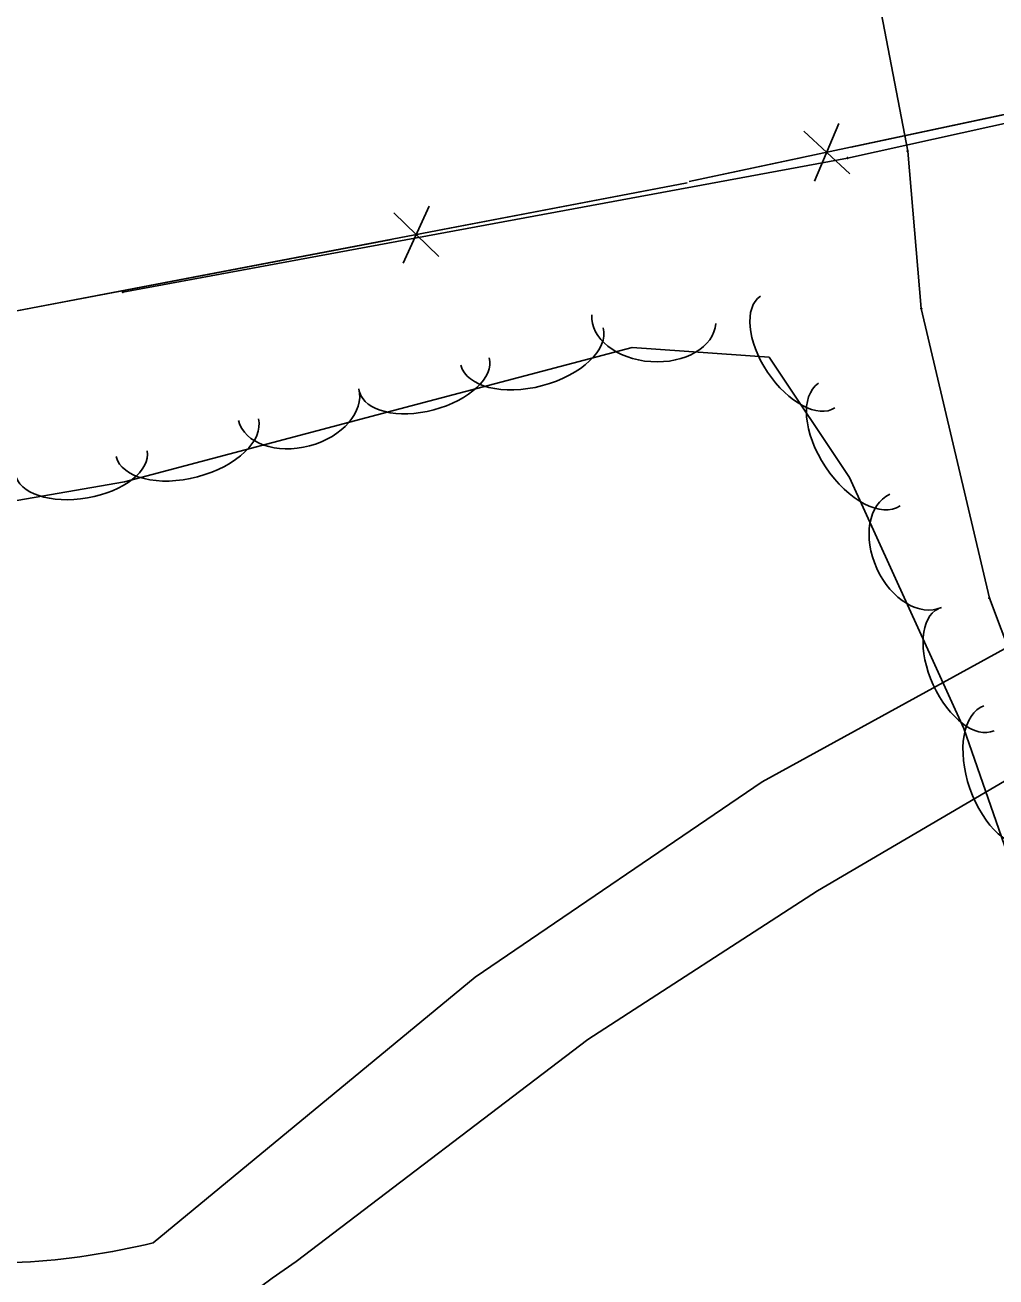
# Model space of a CAD drawing. Extents: x 954793 to 988390, y 1867850 to 1924428.
# Drawn here: x 957892.9 to 957970.3, y 1918768.7 to 1918868.6 of the extents above; entities that cross this region are included whole.
import ezdxf

# ---------------------------------------------------------------- set-up
doc = ezdxf.new("R2010")
doc.units = 0
for name, color, linetype in [('S_DRIVEWAY', 7, 'Continuous'), ('S_FENCE', 7, 'Continuous'), ('S_MSC_PT_SYM', 7, 'Continuous'), ('S_TREE', 7, 'Continuous'), ('S_UTL_PT_SYM', 7, 'Continuous'), ('S_WATER_UTILITIES', 7, 'Continuous')]:
    doc.layers.add(name, color=color, linetype=linetype)

msp = doc.modelspace()

# ---------------------------------------------------------------- linework, layer by layer
at = {"layer": 'S_DRIVEWAY'}
for points in [[(958022.589, 1918848.908), (958010.916, 1918843.083), (958007.115, 1918841.072), (957987.442, 1918832.42), (957984.562, 1918828.281), (957985.331, 1918826.909), (957982.635, 1918825.52), (957972.633, 1918819.707), (957951.676, 1918808.197), (957928.799, 1918792.614), (957903.126, 1918771.425)], [(957914.511, 1918769.926), (957937.783, 1918787.632), (957956.089, 1918799.503), (957975.744, 1918811.044)]]:
    msp.add_lwpolyline(points, dxfattribs=at)
for centre, major_axis, ratio, start_param, end_param in [((957889.548, 1918826.691), (56.566, -6.884), 0.998516, 4.70282, 5.073928), ((957961.556, 1918701.378), (-80.615, -23.263), 0.989879, 5.029899, 5.471809)]:
    msp.add_ellipse(centre, major_axis=major_axis, ratio=ratio, start_param=start_param, end_param=end_param, dxfattribs=at)
at = {"layer": 'S_FENCE'}
for p, q in [((957957.783, 1918860.702), (957955.852, 1918856.108)), ((957958.649, 1918856.703), (957954.986, 1918860.107)), ((957925.882, 1918850.101), (957922.296, 1918853.575)), ((957925.114, 1918854.112), (957923.064, 1918849.564))]:
    msp.add_line(p, q, dxfattribs=at)
for points in [[(957967.892, 1918979.968), (957993.177, 1918866.143), (957945.841, 1918856.069)], [(957993, 1918865.563), (957958.48, 1918857.948), (957900.713, 1918847.26)], [(957993, 1918865.563), (957958.48, 1918857.948), (957900.713, 1918847.26)], [(957978.274, 1918862.971), (957958.768, 1918858.82)], [(957954.867, 1918857.99), (957945.841, 1918856.069)], [(957945.7, 1918855.96), (957880.407, 1918843.507), (957830.946, 1918848.247)], [(957945.7, 1918855.96), (957926.054, 1918852.213)], [(957922.124, 1918851.463), (957902.478, 1918847.716)], [(957902.478, 1918847.716), (957882.831, 1918843.969)]]:
    msp.add_lwpolyline(points, dxfattribs=at)
at = {"layer": 'S_MSC_PT_SYM'}
for points in [[(957958.48, 1918857.948), (957958.48, 1918857.998), (957958.48, 1918857.948), (957958.43, 1918857.948), (957958.48, 1918857.948), (957958.48, 1918857.898), (957958.48, 1918857.948), (957958.53, 1918857.948)], [(957900.713, 1918847.26), (957900.713, 1918847.31), (957900.713, 1918847.26), (957900.663, 1918847.26), (957900.713, 1918847.26), (957900.713, 1918847.21), (957900.713, 1918847.26), (957900.763, 1918847.26)]]:
    msp.add_lwpolyline(points, dxfattribs=at)
for points in [[(957958.48, 1918857.948), (957958.489, 1918857.899), (957958.48, 1918857.948), (957958.529, 1918857.957), (957958.48, 1918857.948), (957958.471, 1918857.997), (957958.48, 1918857.948), (957958.431, 1918857.939)], [(957958.48, 1918857.948), (957958.489, 1918857.899), (957958.48, 1918857.948), (957958.529, 1918857.957), (957958.48, 1918857.948), (957958.471, 1918857.997), (957958.48, 1918857.948), (957958.431, 1918857.939)], [(957900.713, 1918847.26), (957900.722, 1918847.211), (957900.713, 1918847.26), (957900.762, 1918847.269), (957900.713, 1918847.26), (957900.704, 1918847.309), (957900.713, 1918847.26), (957900.664, 1918847.251)], [(957900.713, 1918847.26), (957900.722, 1918847.211), (957900.713, 1918847.26), (957900.762, 1918847.269), (957900.713, 1918847.26), (957900.704, 1918847.309), (957900.713, 1918847.26), (957900.664, 1918847.251)]]:
    msp.add_lwpolyline(points, close=True, dxfattribs=at)
at = {"layer": 'S_TREE'}
msp.add_lwpolyline([(958006.999, 1918815.651), (958013.104, 1918793.272), (958008.283, 1918777.144), (957995.584, 1918774.835), (957984.718, 1918776.314), (957975.929, 1918788.884), (957967.736, 1918812.453), (957958.618, 1918832.463), (957952.226, 1918842.072), (957941.311, 1918842.828), (957922.284, 1918837.818), (957900.845, 1918832.128), (957883.814, 1918829.183), (957869.432, 1918832.177), (957851.962, 1918828.922), (957837.653, 1918824.444), (957827.274, 1918819.285), (957823.545, 1918817.233), (957820.588, 1918815.413)], dxfattribs=at)
for centre, major_axis, ratio in [((957954.502, 1918842.481), (2.961, -4.452), 0.540699), ((957943.03, 1918845.097), (4.944, -0.342), 0.685311), ((957933.324, 1918842.918), (5.675, 1.494), 0.55008), ((957924.749, 1918840.661), (5.17, 1.361), 0.540699), ((957959.413, 1918835.097), (3.25, -4.886), 0.55008), ((957914.717, 1918838.275), (4.79, 1.271), 0.685311), ((957905.835, 1918835.647), (5.672, 1.505), 0.55008), ((957897.388, 1918833.683), (5.268, 0.911), 0.540699), ((957963.898, 1918826.62), (2.055, -4.509), 0.685311), ((957967.933, 1918817.136), (2.217, -4.865), 0.540699), ((957971.279, 1918808.721), (1.927, -5.543), 0.55008)]:
    msp.add_ellipse(centre, major_axis=major_axis, ratio=ratio, start_param=3.141593, end_param=6.283185, dxfattribs=at)
at = {"layer": 'S_UTL_PT_SYM'}
for points in [[(957963.273, 1918858.501), (957963.273, 1918858.551), (957963.273, 1918858.501), (957963.223, 1918858.501), (957963.273, 1918858.501), (957963.273, 1918858.451), (957963.273, 1918858.501), (957963.323, 1918858.501)], [(957964.35, 1918845.94), (957964.35, 1918845.99), (957964.35, 1918845.94), (957964.3, 1918845.94), (957964.35, 1918845.94), (957964.35, 1918845.89), (957964.35, 1918845.94), (957964.4, 1918845.94)], [(957969.781, 1918822.848), (957969.781, 1918822.898), (957969.781, 1918822.848), (957969.731, 1918822.848), (957969.781, 1918822.848), (957969.781, 1918822.798), (957969.781, 1918822.848), (957969.831, 1918822.848)]]:
    msp.add_lwpolyline(points, dxfattribs=at)
for points in [[(957963.273, 1918858.501), (957963.223, 1918858.491), (957963.273, 1918858.501), (957963.282, 1918858.452), (957963.273, 1918858.501), (957963.322, 1918858.51), (957963.273, 1918858.501), (957963.263, 1918858.55)], [(957963.273, 1918858.501), (957963.223, 1918858.491), (957963.273, 1918858.501), (957963.282, 1918858.452), (957963.273, 1918858.501), (957963.322, 1918858.51), (957963.273, 1918858.501), (957963.263, 1918858.55)], [(957964.35, 1918845.94), (957964.3, 1918845.936), (957964.35, 1918845.94), (957964.354, 1918845.89), (957964.35, 1918845.94), (957964.4, 1918845.944), (957964.35, 1918845.94), (957964.345, 1918845.99)], [(957964.35, 1918845.94), (957964.3, 1918845.936), (957964.35, 1918845.94), (957964.354, 1918845.89), (957964.35, 1918845.94), (957964.4, 1918845.944), (957964.35, 1918845.94), (957964.345, 1918845.99)], [(957969.781, 1918822.848), (957969.732, 1918822.837), (957969.781, 1918822.848), (957969.793, 1918822.799), (957969.781, 1918822.848), (957969.83, 1918822.86), (957969.781, 1918822.848), (957969.77, 1918822.897)], [(957969.781, 1918822.848), (957969.732, 1918822.837), (957969.781, 1918822.848), (957969.793, 1918822.799), (957969.781, 1918822.848), (957969.83, 1918822.86), (957969.781, 1918822.848), (957969.77, 1918822.897)]]:
    msp.add_lwpolyline(points, close=True, dxfattribs=at)
at = {"layer": 'S_WATER_UTILITIES'}
for p, q in [((957963.273, 1918858.501), (957940.254, 1918978.258)), ((957964.35, 1918845.94), (957963.273, 1918858.501)), ((957969.781, 1918822.848), (957964.35, 1918845.94)), ((957994.105, 1918758.134), (957969.781, 1918822.848))]:
    msp.add_line(p, q, dxfattribs=at)
msp.add_lwpolyline([(958179.452, 1917904.113), (958174.323, 1917982.478), (958165.11, 1918043.869), (958156.164, 1918098.588), (958144.771, 1918150.303), (958129.407, 1918205.501), (958112.582, 1918270.49), (958097.069, 1918340.41), (958082.011, 1918401.785), (958062.76, 1918503.667), (958042.625, 1918569.653), (958027.598, 1918627.674), (958007.569, 1918703.46), (957994.105, 1918758.134), (957969.781, 1918822.848), (957964.35, 1918845.94), (957963.273, 1918858.501), (957940.254, 1918978.258), (957939.765, 1918990.532), (957938.48, 1919026.357), (957937.064, 1919037.643), (957926.048, 1919117.025), (957910.722, 1919189.517)], dxfattribs=at)
msp.add_lwpolyline([(958179.452, 1917904.113), (958174.323, 1917982.478), (958165.11, 1918043.869), (958156.164, 1918098.588), (958144.771, 1918150.303), (958129.407, 1918205.501), (958112.582, 1918270.49), (958097.069, 1918340.41), (958082.011, 1918401.785), (958062.76, 1918503.667), (958042.625, 1918569.653), (958027.598, 1918627.674), (958007.569, 1918703.46), (957994.105, 1918758.134), (957969.781, 1918822.848), (957964.35, 1918845.94), (957963.273, 1918858.501), (957940.254, 1918978.258), (957939.765, 1918990.532), (957938.48, 1919026.357), (957937.064, 1919037.643), (957926.048, 1919117.025), (957910.722, 1919189.517)], dxfattribs=at)

doc.saveas('drawing.dxf')
